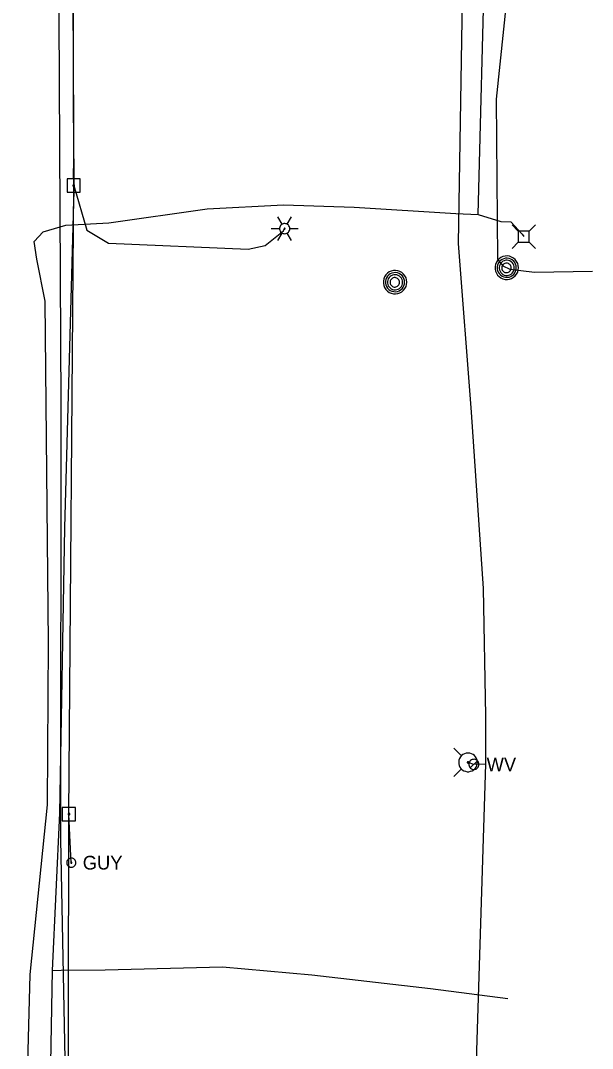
# Model space of a CAD drawing. Extents: x 596028 to 606371, y 330010 to 403088.
# Drawn here: x 602036.2 to 602196.7, y 369547.6 to 369835.9 of the extents above; entities that cross this region are included whole.
import ezdxf

# ---------------------------------------------------------------- set-up
doc = ezdxf.new("R2010")
doc.units = 0
for name, color, linetype in [('E_LTG', 7, 'Continuous'), ('E_UTL_AG_Bold', 7, 'Continuous'), ('E_UTL_E_UG', 7, 'Continuous'), ('E_UTL_EGuyWire', 7, 'Continuous'), ('E_UTL_EPowerPole', 7, 'Continuous'), ('E_UTL_G_UG', 7, 'Continuous'), ('E_UTL_MH', 7, 'Continuous'), ('E_UTL_Overhead', 7, 'Continuous'), ('E_UTL_T_UG', 7, 'Continuous'), ('E_UTL_TV_UG', 7, 'Continuous'), ('E_UTL_W', 7, 'Continuous'), ('E_UTL_W_UG', 7, 'Continuous'), ('E_UTL_WHydrant', 7, 'Continuous')]:
    doc.layers.add(name, color=color, linetype=linetype)

msp = doc.modelspace()

# ---------------------------------------------------------------- linework, layer by layer
at = {"layer": 'E_LTG'}
for points in [[(602109.58, 369778.77), (602108.39, 369780.83)], [(602111.01, 369778.77), (602112.2, 369780.83)], [(602106.48, 369777.53), (602108.87, 369777.53)], [(602111.72, 369777.53), (602111.7, 369777.8), (602111.62, 369778.06), (602111.5, 369778.3), (602111.33, 369778.52), (602111.12, 369778.7), (602110.89, 369778.83), (602110.63, 369778.92), (602110.36, 369778.96), (602110.09, 369778.95), (602109.83, 369778.88), (602109.58, 369778.77), (602109.36, 369778.61), (602109.17, 369778.41), (602109.02, 369778.19), (602108.92, 369777.93), (602108.87, 369777.67), (602108.87, 369777.4), (602108.92, 369777.13), (602109.02, 369776.88), (602109.17, 369776.65), (602109.36, 369776.45), (602109.58, 369776.29), (602109.83, 369776.18), (602110.09, 369776.12), (602110.36, 369776.1), (602110.63, 369776.14), (602110.89, 369776.23), (602111.12, 369776.37), (602111.33, 369776.55), (602111.5, 369776.76), (602111.62, 369777), (602111.7, 369777.26), (602111.72, 369777.53)], [(602111.72, 369777.53), (602111.7, 369777.8), (602111.62, 369778.06), (602111.5, 369778.3), (602111.33, 369778.52), (602111.12, 369778.7), (602110.89, 369778.83), (602110.63, 369778.92), (602110.36, 369778.96), (602110.09, 369778.95), (602109.83, 369778.88), (602109.58, 369778.77), (602109.36, 369778.61), (602109.17, 369778.41), (602109.02, 369778.19), (602108.92, 369777.93), (602108.87, 369777.67), (602108.87, 369777.4), (602108.92, 369777.13), (602109.02, 369776.88), (602109.17, 369776.65), (602109.36, 369776.45), (602109.58, 369776.29), (602109.83, 369776.18), (602110.09, 369776.12), (602110.36, 369776.1), (602110.63, 369776.14), (602110.89, 369776.23), (602111.12, 369776.37), (602111.33, 369776.55), (602111.5, 369776.76), (602111.62, 369777), (602111.7, 369777.26), (602111.72, 369777.53)], [(602111.72, 369777.53), (602111.7, 369777.8), (602111.62, 369778.06), (602111.5, 369778.3), (602111.33, 369778.52), (602111.12, 369778.7), (602110.89, 369778.83), (602110.63, 369778.92), (602110.36, 369778.96), (602110.09, 369778.95), (602109.83, 369778.88), (602109.58, 369778.77), (602109.36, 369778.61), (602109.17, 369778.41), (602109.02, 369778.19), (602108.92, 369777.93), (602108.87, 369777.67), (602108.87, 369777.4), (602108.92, 369777.13), (602109.02, 369776.88), (602109.17, 369776.65), (602109.36, 369776.45), (602109.58, 369776.29), (602109.83, 369776.18), (602110.09, 369776.12), (602110.36, 369776.1), (602110.63, 369776.14), (602110.89, 369776.23), (602111.12, 369776.37), (602111.33, 369776.55), (602111.5, 369776.76), (602111.62, 369777), (602111.7, 369777.26), (602111.72, 369777.53)], [(602110.41, 369777.53), (602110.41, 369777.55), (602110.41, 369777.58), (602110.39, 369777.6), (602110.38, 369777.61), (602110.36, 369777.63), (602110.34, 369777.64), (602110.32, 369777.65), (602110.3, 369777.65), (602110.28, 369777.65), (602110.26, 369777.64), (602110.24, 369777.63), (602110.22, 369777.62), (602110.2, 369777.61), (602110.19, 369777.59), (602110.18, 369777.56), (602110.18, 369777.54), (602110.18, 369777.52), (602110.18, 369777.5), (602110.19, 369777.48), (602110.2, 369777.46), (602110.22, 369777.44), (602110.24, 369777.43), (602110.26, 369777.42), (602110.28, 369777.41), (602110.3, 369777.41), (602110.32, 369777.42), (602110.34, 369777.42), (602110.36, 369777.43), (602110.38, 369777.45), (602110.39, 369777.47), (602110.41, 369777.49), (602110.41, 369777.51), (602110.41, 369777.53)], [(602111.72, 369777.53), (602114.11, 369777.53)], [(602108.39, 369774.23), (602109.58, 369776.29)], [(602112.2, 369774.23), (602111.01, 369776.29)]]:
    msp.add_lwpolyline(points, dxfattribs=at)
at = {"layer": 'E_UTL_AG_Bold'}
for points in [[(602175.87, 369776.85), (602174.11, 369778.6)], [(602178.96, 369776.85), (602180.71, 369778.6)], [(602178.96, 369776.85), (602175.87, 369776.85)], [(602175.87, 369776.85), (602175.87, 369773.76)], [(602178.96, 369773.76), (602178.96, 369776.85)], [(602175.87, 369773.76), (602174.11, 369772)], [(602175.87, 369773.76), (602178.96, 369773.76)], [(602178.96, 369773.76), (602180.71, 369772)]]:
    msp.add_lwpolyline(points, dxfattribs=at)
at = {"layer": 'E_UTL_E_UG'}
for points in [[(602164.61, 369781.52), (602166.61, 369857.1), (602171.04, 369954.38), (602173.82, 369969.33), (602177.18, 369991.21), (602178.65, 370011.61), (602180.88, 370038.01), (602188.74, 370074.33), (602188.31, 370136.23), (602185.83, 370196.76), (602187.27, 370280.36), (602185.14, 370301.21), (602185.05, 370312.23), (602185.65, 370367.59), (602194.1, 370451.75)], [(602051.08, 369789.61), (602054.8, 369777.09), (602060.82, 369773.42), (602100.07, 369771.74), (602104.86, 369772.8), (602109.96, 369776.88), (602110.29, 369777.53)], [(602036.17, 369465.24), (602038.9, 369568.32), (602043.78, 369615.93), (602044, 369661.35), (602043.09, 369757.21), (602040.74, 369768.93), (602039.99, 369773.91), (602042.56, 369776.64), (602048.92, 369778.53), (602060.97, 369779.19), (602088.51, 369783.04), (602110, 369784.23), (602129.83, 369783.54), (602158.31, 369781.73), (602164.61, 369781.52), (602170.98, 369779.55), (602173.76, 369779.43), (602176.94, 369775.93), (602177.41, 369775.3)]]:
    msp.add_lwpolyline(points, dxfattribs=at)
at = {"layer": 'E_UTL_EGuyWire'}
msp.add_line((602050.42, 369599.7), (602049.76, 369613.32), dxfattribs=at)
for points in [[(602051.7, 369599.7), (602051.68, 369599.94), (602051.61, 369600.17), (602051.5, 369600.39), (602051.35, 369600.58), (602051.16, 369600.74), (602050.95, 369600.86), (602050.72, 369600.94), (602050.48, 369600.98), (602050.23, 369600.97), (602050, 369600.91), (602049.78, 369600.81), (602049.58, 369600.67), (602049.41, 369600.49), (602049.28, 369600.28), (602049.19, 369600.06), (602049.14, 369599.82), (602049.14, 369599.57), (602049.19, 369599.34), (602049.28, 369599.11), (602049.41, 369598.9), (602049.58, 369598.73), (602049.78, 369598.59), (602050, 369598.48), (602050.23, 369598.43), (602050.48, 369598.41), (602050.72, 369598.45), (602050.95, 369598.53), (602051.16, 369598.65), (602051.35, 369598.81), (602051.5, 369599), (602051.61, 369599.22), (602051.68, 369599.45), (602051.7, 369599.7)], [(602050.58, 369599.7), (602050.57, 369599.73), (602050.57, 369599.76), (602050.55, 369599.78), (602050.53, 369599.81), (602050.51, 369599.83), (602050.48, 369599.84), (602050.45, 369599.85), (602050.42, 369599.86), (602050.39, 369599.86), (602050.36, 369599.85), (602050.34, 369599.84), (602050.31, 369599.82), (602050.29, 369599.8), (602050.27, 369599.77), (602050.26, 369599.74), (602050.26, 369599.71), (602050.26, 369599.68), (602050.26, 369599.65), (602050.27, 369599.62), (602050.29, 369599.6), (602050.31, 369599.58), (602050.34, 369599.56), (602050.36, 369599.55), (602050.39, 369599.54), (602050.42, 369599.54), (602050.45, 369599.54), (602050.48, 369599.55), (602050.51, 369599.57), (602050.53, 369599.59), (602050.55, 369599.61), (602050.57, 369599.64), (602050.57, 369599.67), (602050.58, 369599.7)]]:
    msp.add_lwpolyline(points, dxfattribs=at)
at = {"layer": 'E_UTL_EPowerPole'}
for points in [[(602051.05, 369791.45), (602051.05, 369794.36)], [(602052.9, 369791.45), (602049.21, 369791.45)], [(602049.21, 369791.45), (602049.21, 369787.76)], [(602052.9, 369787.76), (602052.9, 369791.45)], [(602051.32, 369789.61), (602051.32, 369789.66), (602051.31, 369789.7), (602051.28, 369789.74), (602051.26, 369789.77), (602051.22, 369789.8), (602051.18, 369789.83), (602051.14, 369789.84), (602051.1, 369789.85), (602051.05, 369789.85), (602051.01, 369789.84), (602050.96, 369789.82), (602050.93, 369789.79), (602050.9, 369789.76), (602050.87, 369789.72), (602050.86, 369789.68), (602050.85, 369789.63), (602050.85, 369789.59), (602050.86, 369789.54), (602050.87, 369789.5), (602050.9, 369789.46), (602050.93, 369789.43), (602050.96, 369789.4), (602051.01, 369789.38), (602051.05, 369789.37), (602051.1, 369789.37), (602051.14, 369789.38), (602051.18, 369789.39), (602051.22, 369789.42), (602051.26, 369789.45), (602051.28, 369789.48), (602051.31, 369789.52), (602051.32, 369789.57), (602051.32, 369789.61)], [(602049.21, 369787.76), (602052.9, 369787.76)], [(602049.73, 369615.17), (602049.73, 369618.07)], [(602051.58, 369615.17), (602047.89, 369615.17)], [(602047.89, 369615.17), (602047.89, 369611.47)], [(602050, 369613.32), (602050, 369613.37), (602049.99, 369613.41), (602049.97, 369613.45), (602049.94, 369613.49), (602049.9, 369613.52), (602049.86, 369613.54), (602049.82, 369613.55), (602049.78, 369613.56), (602049.73, 369613.56), (602049.69, 369613.55), (602049.65, 369613.53), (602049.61, 369613.5), (602049.58, 369613.47), (602049.55, 369613.43), (602049.54, 369613.39), (602049.53, 369613.35), (602049.53, 369613.3), (602049.54, 369613.26), (602049.55, 369613.21), (602049.58, 369613.18), (602049.61, 369613.14), (602049.65, 369613.12), (602049.69, 369613.1), (602049.73, 369613.09), (602049.78, 369613.08), (602049.82, 369613.09), (602049.86, 369613.11), (602049.9, 369613.13), (602049.94, 369613.16), (602049.97, 369613.19), (602049.99, 369613.23), (602050, 369613.28), (602050, 369613.32)], [(602051.58, 369611.47), (602051.58, 369615.17)], [(602047.89, 369611.47), (602051.58, 369611.47)]]:
    msp.add_lwpolyline(points, dxfattribs=at)
at = {"layer": 'E_UTL_G_UG'}
for points in [[(602043.05, 368958.08), (602041.79, 369007.09), (602041.4, 369066.36), (602041.39, 369081.34), (602040.25, 369149.29), (602041.48, 369197.25), (602042.43, 369272.91), (602042.85, 369308.8), (602042.8, 369368.56), (602043.42, 369461.34), (602044.54, 369538.24), (602045.12, 369569.42), (602047.17, 369613.61), (602048.61, 369693.62), (602051.23, 369788.24), (602050.96, 369842.07), (602049.43, 369922.42), (602049.9, 369939.74), (602049.87, 369947.31), (602051.8, 369982.35), (602052.8, 370105.48), (602048.77, 370156.85), (602046.53, 370219.68), (602048.74, 370279.2)], [(602045.12, 369569.42), (602047.61, 369569.55), (602059.92, 369569.66), (602092.85, 369570.5), (602117.94, 369568.25), (602151.18, 369564.4), (602172.89, 369561.62)]]:
    msp.add_lwpolyline(points, dxfattribs=at)
at = {"layer": 'E_UTL_MH'}
for points in [[(602175.93, 369766.56), (602175.87, 369767.19), (602175.69, 369767.79), (602175.4, 369768.35), (602175.02, 369768.84), (602174.54, 369769.25), (602174, 369769.57), (602173.41, 369769.77), (602172.79, 369769.86), (602172.16, 369769.83), (602171.55, 369769.68), (602170.98, 369769.42), (602170.47, 369769.06), (602170.03, 369768.6), (602169.7, 369768.08), (602169.46, 369767.49), (602169.34, 369766.88), (602169.34, 369766.25), (602169.46, 369765.63), (602169.7, 369765.05), (602170.03, 369764.52), (602170.47, 369764.07), (602170.98, 369763.71), (602171.55, 369763.45), (602172.16, 369763.3), (602172.79, 369763.27), (602173.41, 369763.36), (602174, 369763.56), (602174.54, 369763.88), (602175.02, 369764.29), (602175.4, 369764.78), (602175.69, 369765.34), (602175.87, 369765.94), (602175.93, 369766.56)], [(602175.31, 369766.56), (602175.26, 369767.07), (602175.12, 369767.55), (602174.89, 369768.01), (602174.57, 369768.41), (602174.19, 369768.74), (602173.75, 369768.99), (602173.27, 369769.16), (602172.76, 369769.23), (602172.26, 369769.21), (602171.76, 369769.09), (602171.3, 369768.88), (602170.88, 369768.58), (602170.53, 369768.21), (602170.26, 369767.79), (602170.07, 369767.31), (602169.97, 369766.81), (602169.97, 369766.3), (602170.07, 369765.81), (602170.26, 369765.33), (602170.53, 369764.9), (602170.88, 369764.54), (602171.3, 369764.24), (602171.76, 369764.03), (602172.26, 369763.91), (602172.76, 369763.89), (602173.27, 369763.96), (602173.75, 369764.12), (602174.19, 369764.38), (602174.57, 369764.71), (602174.89, 369765.11), (602175.12, 369765.56), (602175.26, 369766.05), (602175.31, 369766.56)], [(602174.75, 369766.53), (602174.71, 369766.93), (602174.6, 369767.32), (602174.41, 369767.68), (602174.16, 369768), (602173.86, 369768.26), (602173.51, 369768.47), (602173.12, 369768.6), (602172.72, 369768.66), (602172.32, 369768.64), (602171.92, 369768.54), (602171.56, 369768.37), (602171.23, 369768.14), (602170.95, 369767.85), (602170.73, 369767.51), (602170.58, 369767.13), (602170.5, 369766.73), (602170.5, 369766.33), (602170.58, 369765.93), (602170.73, 369765.56), (602170.95, 369765.21), (602171.23, 369764.92), (602171.56, 369764.69), (602171.92, 369764.52), (602172.32, 369764.42), (602172.72, 369764.4), (602173.12, 369764.46), (602173.51, 369764.59), (602173.86, 369764.8), (602174.16, 369765.06), (602174.41, 369765.38), (602174.6, 369765.74), (602174.71, 369766.13), (602174.75, 369766.53)], [(602144.58, 369762.52), (602144.52, 369763.14), (602144.35, 369763.75), (602144.06, 369764.3), (602143.67, 369764.8), (602143.2, 369765.21), (602142.65, 369765.52), (602142.06, 369765.73), (602141.44, 369765.81), (602140.81, 369765.79), (602140.2, 369765.64), (602139.63, 369765.38), (602139.12, 369765.01), (602138.69, 369764.56), (602138.35, 369764.03), (602138.12, 369763.45), (602138, 369762.83), (602138, 369762.2), (602138.12, 369761.59), (602138.35, 369761.01), (602138.69, 369760.48), (602139.12, 369760.02), (602139.63, 369759.66), (602140.2, 369759.4), (602140.81, 369759.25), (602141.44, 369759.22), (602142.06, 369759.31), (602142.65, 369759.52), (602143.2, 369759.83), (602143.67, 369760.24), (602144.06, 369760.73), (602144.35, 369761.29), (602144.52, 369761.89), (602144.58, 369762.52)], [(602173.89, 369766.52), (602173.87, 369766.77), (602173.8, 369767.01), (602173.68, 369767.24), (602173.53, 369767.43), (602173.34, 369767.6), (602173.12, 369767.73), (602172.88, 369767.81), (602172.63, 369767.85), (602172.37, 369767.83), (602172.13, 369767.77), (602171.9, 369767.67), (602171.69, 369767.52), (602171.52, 369767.34), (602171.38, 369767.13), (602171.28, 369766.89), (602171.24, 369766.64), (602171.24, 369766.39), (602171.28, 369766.14), (602171.38, 369765.9), (602171.52, 369765.69), (602171.69, 369765.51), (602171.9, 369765.36), (602172.13, 369765.26), (602172.37, 369765.2), (602172.63, 369765.18), (602172.88, 369765.22), (602173.12, 369765.3), (602173.34, 369765.43), (602173.53, 369765.6), (602173.68, 369765.8), (602173.8, 369766.02), (602173.87, 369766.26), (602173.89, 369766.52)], [(602143.97, 369762.51), (602143.92, 369763.02), (602143.77, 369763.51), (602143.54, 369763.96), (602143.23, 369764.36), (602142.84, 369764.69), (602142.4, 369764.95), (602141.92, 369765.12), (602141.42, 369765.19), (602140.91, 369765.16), (602140.41, 369765.04), (602139.95, 369764.83), (602139.54, 369764.54), (602139.19, 369764.17), (602138.91, 369763.74), (602138.72, 369763.27), (602138.62, 369762.77), (602138.62, 369762.26), (602138.72, 369761.76), (602138.91, 369761.29), (602139.19, 369760.86), (602139.54, 369760.49), (602139.95, 369760.2), (602140.41, 369759.98), (602140.91, 369759.86), (602141.42, 369759.84), (602141.92, 369759.91), (602142.4, 369760.08), (602142.84, 369760.33), (602143.23, 369760.67), (602143.54, 369761.07), (602143.77, 369761.52), (602143.92, 369762.01), (602143.97, 369762.51)], [(602143.4, 369762.49), (602143.36, 369762.89), (602143.25, 369763.28), (602143.06, 369763.64), (602142.81, 369763.95), (602142.51, 369764.22), (602142.16, 369764.42), (602141.78, 369764.55), (602141.38, 369764.61), (602140.97, 369764.59), (602140.58, 369764.5), (602140.21, 369764.33), (602139.88, 369764.09), (602139.6, 369763.8), (602139.38, 369763.46), (602139.23, 369763.09), (602139.15, 369762.69), (602139.15, 369762.28), (602139.23, 369761.89), (602139.38, 369761.51), (602139.6, 369761.17), (602139.88, 369760.88), (602140.21, 369760.64), (602140.58, 369760.47), (602140.97, 369760.38), (602141.38, 369760.36), (602141.78, 369760.42), (602142.16, 369760.55), (602142.51, 369760.75), (602142.81, 369761.02), (602143.06, 369761.33), (602143.25, 369761.69), (602143.36, 369762.08), (602143.4, 369762.49)], [(602142.55, 369762.47), (602142.52, 369762.72), (602142.45, 369762.97), (602142.34, 369763.19), (602142.18, 369763.39), (602141.99, 369763.56), (602141.77, 369763.68), (602141.53, 369763.76), (602141.28, 369763.8), (602141.03, 369763.79), (602140.78, 369763.73), (602140.55, 369763.62), (602140.34, 369763.48), (602140.17, 369763.29), (602140.03, 369763.08), (602139.94, 369762.85), (602139.89, 369762.6), (602139.89, 369762.34), (602139.94, 369762.09), (602140.03, 369761.86), (602140.17, 369761.65), (602140.34, 369761.46), (602140.55, 369761.32), (602140.78, 369761.21), (602141.03, 369761.15), (602141.28, 369761.14), (602141.53, 369761.18), (602141.77, 369761.26), (602141.99, 369761.39), (602142.18, 369761.55), (602142.34, 369761.75), (602142.45, 369761.98), (602142.52, 369762.22), (602142.55, 369762.47)]]:
    msp.add_lwpolyline(points, dxfattribs=at)
at = {"layer": 'E_UTL_Overhead'}
msp.add_lwpolyline([(602046.65, 367600.38), (602051.29, 367697.52), (602053.8, 367901.24), (602051.89, 368080.89), (602055.16, 368276.21), (602053.08, 368301.06), (602057.62, 368469.75), (602045.39, 368617.17), (602046.06, 368815.09), (602047.67, 369060.69), (602047.72, 369211.87), (602048.36, 369250.01), (602048.54, 369288.25), (602049.4, 369442.5), (602049.76, 369613.32), (602051.08, 369789.61), (602050.68, 369965.17), (602051.62, 370141.89), (602052.51, 370286.68), (602048.38, 370407.21)], dxfattribs=at)
at = {"layer": 'E_UTL_T_UG'}
msp.add_lwpolyline([(602048.54, 369288.25), (602044.72, 369296.04), (602047.2, 369401.91), (602048.77, 369539.92), (602047.46, 369606.19), (602047.57, 369728.34), (602046.79, 369872.91), (602047.13, 370016.7), (602046.55, 370126.56), (602050.85, 370148.65), (602053.67, 370151.21), (602054.14, 370153.69), (602051.02, 370164.19), (602047.73, 370303.8), (602044.49, 370398.4)], dxfattribs=at)
at = {"layer": 'E_UTL_TV_UG'}
msp.add_lwpolyline([(602177.71, 369856.39), (602173.62, 369851.46), (602169.65, 369813.81), (602170.03, 369768.98), (602171.51, 369767.07), (602173.48, 369766.13), (602180.39, 369765.36), (602196.68, 369765.58)], dxfattribs=at)
at = {"layer": 'E_UTL_W'}
for points in [[(602164.83, 369627.27), (602164.8, 369627.54), (602164.73, 369627.8), (602164.6, 369628.04), (602164.44, 369628.25), (602164.23, 369628.43), (602164, 369628.56), (602163.74, 369628.65), (602163.47, 369628.69), (602163.2, 369628.68), (602162.94, 369628.62), (602162.69, 369628.5), (602162.47, 369628.35), (602162.28, 369628.15), (602162.14, 369627.92), (602162.04, 369627.67), (602161.99, 369627.4), (602161.99, 369627.13), (602162.04, 369626.87), (602162.14, 369626.61), (602162.28, 369626.39), (602162.47, 369626.19), (602162.69, 369626.03), (602162.94, 369625.92), (602163.2, 369625.86), (602163.47, 369625.84), (602163.74, 369625.88), (602164, 369625.97), (602164.23, 369626.11), (602164.44, 369626.28), (602164.6, 369626.5), (602164.73, 369626.74), (602164.8, 369627), (602164.83, 369627.27)], [(602162.4, 369626.26), (602164.41, 369628.28)]]:
    msp.add_lwpolyline(points, dxfattribs=at)
at = {"layer": 'E_UTL_W_UG'}
for points in [[(602164.03, 369541.04), (602166.71, 369627.34), (602166.76, 369640.85), (602166.1, 369676.63), (602162.73, 369726.05), (602159.05, 369773.37), (602160.39, 369853.29), (602161.94, 369923.53), (602162.24, 369934.08), (602158.63, 370008.07), (602162.46, 370134.02), (602161.45, 370201.36), (602163.81, 370228.36), (602164.56, 370277.26), (602163.14, 370323.72), (602163.55, 370366.93), (602158.56, 370399.9)], [(602166.71, 369627.34), (602163.4, 369627.27), (602161.75, 369627.83)]]:
    msp.add_lwpolyline(points, dxfattribs=at)
at = {"layer": 'E_UTL_WHydrant'}
for points in [[(602159.92, 369629.67), (602157.78, 369631.81)], [(602161.75, 369630.45), (602161.26, 369630.41), (602160.78, 369630.27), (602160.34, 369630.04), (602159.94, 369629.73), (602159.62, 369629.35), (602159.37, 369628.92), (602159.2, 369628.45), (602159.13, 369627.96), (602159.16, 369627.46), (602159.27, 369626.97), (602159.48, 369626.52), (602159.77, 369626.11), (602160.13, 369625.77), (602160.55, 369625.5), (602161.01, 369625.32), (602161.5, 369625.22), (602162, 369625.22), (602162.49, 369625.32), (602162.96, 369625.5), (602163.37, 369625.77), (602163.74, 369626.11), (602164.02, 369626.52), (602164.23, 369626.97), (602164.35, 369627.46), (602164.37, 369627.96), (602164.3, 369628.45), (602164.14, 369628.92), (602163.89, 369629.35), (602163.56, 369629.73), (602163.17, 369630.04), (602162.73, 369630.27), (602162.25, 369630.41), (602161.75, 369630.45)], [(602161.75, 369628.03), (602161.72, 369628.03), (602161.68, 369628.02), (602161.64, 369628), (602161.62, 369627.98), (602161.59, 369627.95), (602161.57, 369627.91), (602161.56, 369627.88), (602161.55, 369627.84), (602161.55, 369627.8), (602161.56, 369627.77), (602161.58, 369627.73), (602161.6, 369627.7), (602161.63, 369627.67), (602161.66, 369627.65), (602161.7, 369627.64), (602161.73, 369627.63), (602161.77, 369627.63), (602161.81, 369627.64), (602161.85, 369627.65), (602161.88, 369627.67), (602161.91, 369627.7), (602161.93, 369627.73), (602161.94, 369627.77), (602161.95, 369627.8), (602161.95, 369627.84), (602161.95, 369627.88), (602161.94, 369627.91), (602161.92, 369627.95), (602161.89, 369627.98), (602161.86, 369628), (602161.83, 369628.02), (602161.79, 369628.03), (602161.75, 369628.03)], [(602159.92, 369626), (602157.78, 369623.85)]]:
    msp.add_lwpolyline(points, dxfattribs=at)

# ---------------------------------------------------------------- texts
at = {"layer": 'E_UTL_EGuyWire'}
msp.add_text('GUY', height=3.85, dxfattribs=at).set_placement((602053.63, 369597.77))
at = {"layer": 'E_UTL_W'}
msp.add_text('WV', height=3.85, dxfattribs=at).set_placement((602166.97, 369625.34))

doc.saveas('drawing.dxf')
